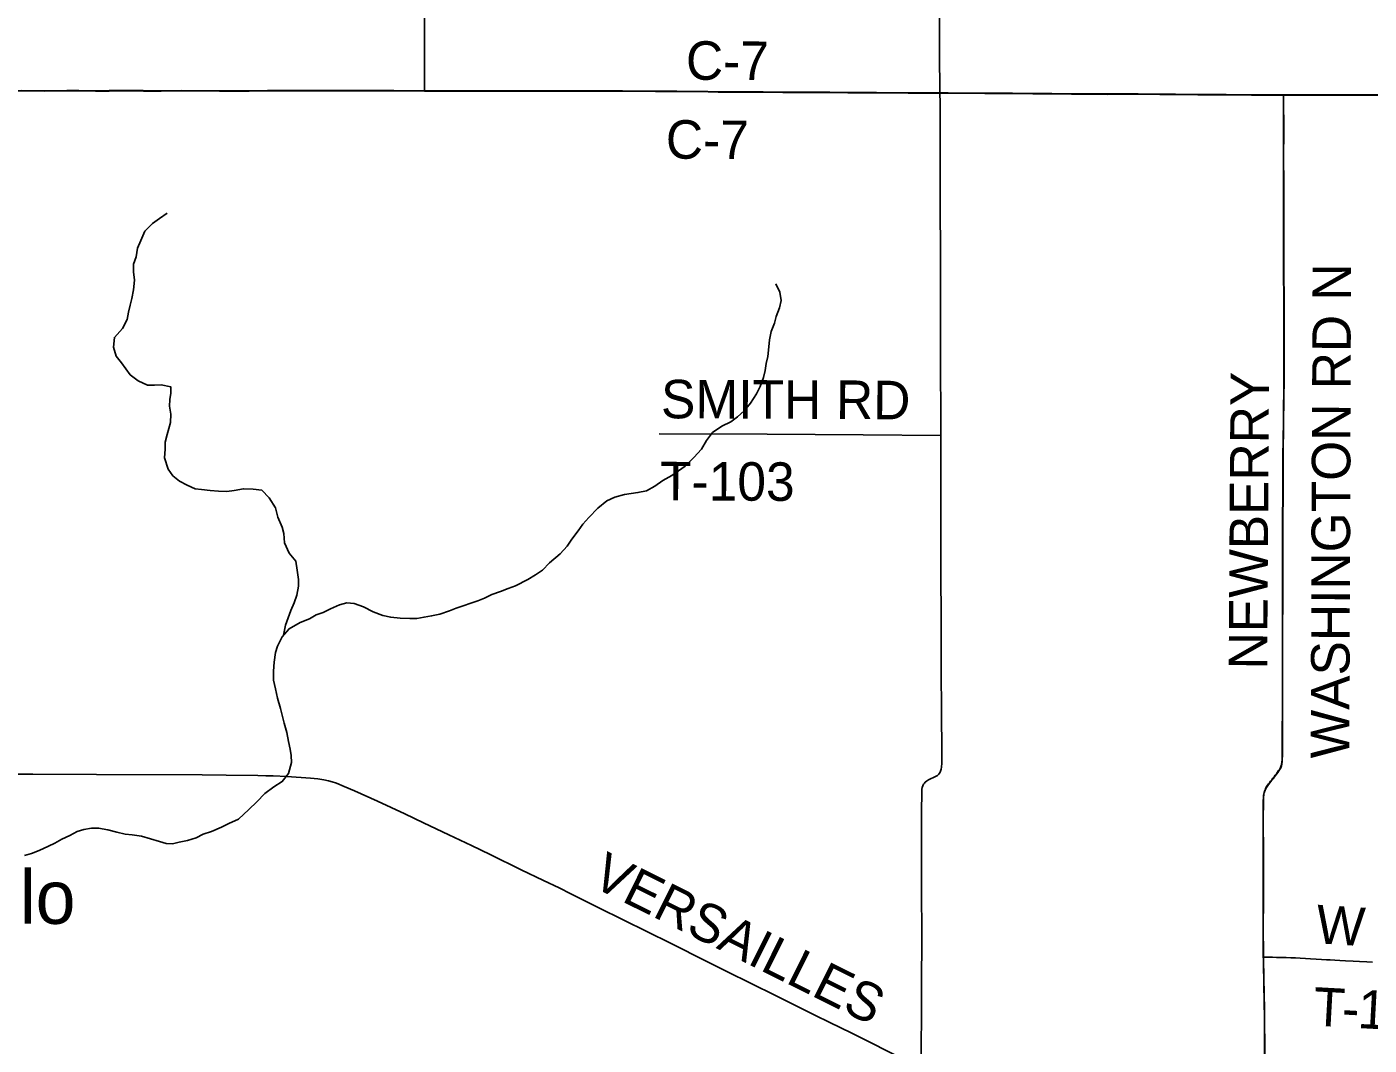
# Model space of a CAD drawing. Extents: x -87 to 2145, y -2128 to 440.
# Drawn here: x 86.1 to 138.4, y 174.6 to 214.2 of the extents above; entities that cross this region are included whole.
import ezdxf

# ---------------------------------------------------------------- set-up
doc = ezdxf.new("R2010")
doc.units = 0
for name, color, linetype in [('GM_X_County_Road', 7, 'Continuous'), ('GM_X_County_Road_Text', 7, 'Continuous'), ('GM_X_Minor_River', 7, 'Continuous'), ('GM_X_Township', 7, 'Continuous'), ('GM_X_Township_Road', 7, 'Continuous'), ('GM_X_Township_Road_Text', 7, 'Continuous'), ('GM_X_Township_Text', 7, 'Continuous'), ('GM_X_Unincorporated_Text', 7, 'Continuous'), ('SH_Cut_Line', 7, 'Continuous')]:
    doc.layers.add(name, color=color, linetype=linetype)

msp = doc.modelspace()

# ---------------------------------------------------------------- linework, layer by layer
at = {"layer": 'GM_X_County_Road'}
for points in [[(81.702, 211.747), (81.801, 211.747), (82.391, 211.748), (83.589, 211.746), (84.868, 211.739), (85.869, 211.732), (86.771, 211.725), (87.656, 211.733), (88.115, 211.731), (88.755, 211.728), (89.297, 211.728), (90.051, 211.73), (90.625, 211.729), (91.314, 211.728), (92.118, 211.731), (93.594, 211.719), (94.742, 211.725), (95.464, 211.731), (97.465, 211.733), (98.4, 211.739), (99.056, 211.74), (100.384, 211.734), (101.571, 211.726)], [(101.571, 211.726), (102.271, 211.727), (102.96, 211.728), (103.862, 211.725), (104.584, 211.725), (105.404, 211.724), (105.978, 211.721), (106.651, 211.72), (107.668, 211.722), (108.603, 211.718), (108.832, 211.719), (109.291, 211.718), (110.571, 211.707), (111.407, 211.705), (112.621, 211.692), (113.014, 211.689), (113.703, 211.687), (114.54, 211.683), (114.769, 211.681), (115.524, 211.672), (116.508, 211.674), (117.36, 211.666), (118.066, 211.66), (119.181, 211.66), (120.411, 211.649), (121.33, 211.644), (121.647, 211.642)], [(121.647, 211.642), (121.97, 211.639), (123.397, 211.635), (124.48, 211.629), (125.267, 211.624), (126.005, 211.614), (126.776, 211.61), (127.317, 211.604), (127.711, 211.603), (128.186, 211.599), (128.662, 211.6), (129.367, 211.602), (130.204, 211.592), (130.827, 211.591), (131.696, 211.584), (132.796, 211.581), (133.779, 211.571), (134.863, 211.567), (135.03, 211.568)], [(121.677, 198.308), (121.669, 201.74), (121.666, 203.2), (121.667, 205.529), (121.656, 207.103), (121.656, 208.235), (121.654, 209.252), (121.653, 211.27), (121.647, 211.642)], [(135.03, 211.568), (135.109, 211.569), (135.519, 211.57), (136.027, 211.566), (136.749, 211.568), (137.175, 211.571), (138.012, 211.566), (139.406, 211.565), (140.879, 211.559), (141.702, 211.555), (142.26, 211.553), (143.31, 211.552), (143.851, 211.547), (144.229, 211.55), (145.229, 211.56), (146.869, 211.562), (147.46, 211.558), (148.231, 211.55), (148.289, 211.551)], [(120.921, 173.683), (120.927, 176.584), (120.936, 179.11), (120.932, 180.356), (120.934, 181.75), (120.931, 183.652), (120.938, 184.442), (120.946, 184.542), (120.958, 184.609), (120.98, 184.674), (121.011, 184.736), (121.04, 184.78), (121.076, 184.819), (121.117, 184.852), (121.206, 184.901), (121.472, 185.029), (121.552, 185.079), (121.603, 185.128), (121.634, 185.169), (121.658, 185.21), (121.673, 185.245), (121.694, 185.327), (121.706, 185.405), (121.717, 185.55), (121.717, 185.747), (121.704, 187.782), (121.695, 188.93), (121.693, 190.013), (121.693, 191.341), (121.688, 192.785), (121.685, 194.671), (121.677, 196.688), (121.677, 198.308)], [(84.992, 185.132), (86.32, 185.13), (88.797, 185.115), (92.914, 185.097), (93.849, 185.087), (95.079, 185.077), (95.39, 185.067), (95.686, 185.058), (96.211, 185.031), (97.128, 184.965), (97.422, 184.938), (97.651, 184.906), (97.83, 184.871), (97.974, 184.833), (98.146, 184.775), (98.451, 184.65), (98.843, 184.48), (99.738, 184.07), (100.81, 183.575), (101.538, 183.234), (102.516, 182.768), (103.404, 182.345), (104.128, 181.996), (105.337, 181.406), (106.21, 180.988), (106.816, 180.697), (107.269, 180.465), (108.489, 179.861), (109.18, 179.52), (110.387, 178.926), (111.019, 178.612), (111.444, 178.398), (112.278, 177.976), (113.352, 177.445), (115.248, 176.506), (115.997, 176.134), (116.804, 175.731), (117.334, 175.471), (118.217, 175.036), (120.358, 173.963)]]:
    msp.add_lwpolyline(points, dxfattribs=at)
at = {"layer": 'GM_X_Minor_River'}
for points in [[(96.087, 190.538), (96.114, 190.666), (96.16, 190.923), (96.267, 191.218), (96.374, 191.494), (96.501, 191.798), (96.599, 192.094), (96.667, 192.45), (96.673, 192.708), (96.621, 193.067), (96.558, 193.416), (96.304, 193.729), (96.122, 194.141), (96.09, 194.499), (96.025, 194.748), (95.863, 195.139), (95.771, 195.499), (95.528, 195.892), (95.233, 196.187), (94.902, 196.224), (94.521, 196.242), (94.157, 196.171), (93.875, 196.138), (93.553, 196.145), (93.232, 196.172), (92.891, 196.209), (92.64, 196.235), (92.332, 196.381), (92.034, 196.536), (91.777, 196.74), (91.592, 197.003), (91.451, 197.443), (91.479, 197.78), (91.475, 198.058), (91.552, 198.354), (91.683, 198.818), (91.701, 199.146), (91.637, 199.455), (91.653, 199.713), (91.699, 199.961), (91.695, 200.209), (91.314, 200.287), (91.063, 200.273), (90.781, 200.279), (90.423, 200.446), (90.107, 200.681), (89.775, 201.146), (89.57, 201.409), (89.468, 201.759), (89.496, 202.136), (89.816, 202.487), (89.994, 202.831), (90.041, 203.119), (90.108, 203.386), (90.174, 203.643), (90.242, 203.99), (90.281, 204.367), (90.237, 204.687), (90.244, 204.985), (90.341, 205.272), (90.399, 205.609), (90.526, 205.905), (90.685, 206.27), (90.984, 206.572), (91.249, 206.766), (91.556, 206.969)], [(97.914, 191.567), (98.269, 191.718), (98.553, 191.801), (98.834, 191.775), (99.203, 191.637), (99.571, 191.45), (99.949, 191.302), (100.259, 191.235), (100.631, 191.207), (101.002, 191.188), (101.274, 191.182), (101.557, 191.245), (101.849, 191.288), (102.173, 191.36), (102.548, 191.49), (102.801, 191.584), (103.085, 191.687), (103.379, 191.789), (103.652, 191.872), (103.906, 191.986), (104.191, 192.118), (104.536, 192.239), (104.83, 192.362), (105.124, 192.464), (105.602, 192.712), (105.898, 192.894), (106.163, 193.066), (106.441, 193.358), (106.861, 193.706), (107.13, 194.008), (107.307, 194.273), (107.555, 194.605), (107.742, 194.859), (107.979, 195.122), (108.319, 195.483), (108.678, 195.773), (108.983, 195.915), (109.367, 196.016), (109.619, 196.05), (109.882, 196.094), (110.225, 196.165), (110.541, 196.347), (110.857, 196.559), (111.204, 196.76), (111.469, 196.933), (111.725, 197.126), (112.064, 197.457), (112.363, 197.779), (112.562, 198.123), (112.79, 198.436), (113.147, 198.677), (113.503, 198.848), (113.769, 199.041), (114.025, 199.274), (114.273, 199.568), (114.503, 199.941), (114.65, 200.227), (114.779, 200.573), (114.845, 200.85), (114.881, 201.118), (114.938, 201.386), (114.973, 201.635), (115.013, 202.043), (115.08, 202.36), (115.198, 202.687), (115.274, 202.954), (115.402, 203.28), (115.469, 203.568), (115.416, 203.898), (115.252, 204.221)], [(86.002, 181.962), (86.275, 182.035), (86.569, 182.158), (86.925, 182.328), (87.179, 182.442), (87.444, 182.594), (87.759, 182.736), (88.044, 182.889), (88.307, 182.972), (88.61, 183.024), (88.882, 183.028), (89.242, 182.96), (89.592, 182.862), (89.912, 182.795), (90.183, 182.759), (90.554, 182.711), (90.904, 182.613), (91.253, 182.505), (91.513, 182.43), (91.764, 182.414), (92.017, 182.477), (92.34, 182.539), (92.684, 182.651), (92.959, 182.793), (93.273, 182.895), (93.669, 183.065), (93.954, 183.207), (94.33, 183.377), (94.731, 183.755), (95.039, 184.046), (95.358, 184.367), (95.706, 184.637), (96.032, 184.838), (96.28, 185.15), (96.391, 185.584), (96.377, 185.853), (96.342, 186.102), (96.279, 186.402), (96.216, 186.751), (96.114, 187.111), (96.03, 187.42), (95.966, 187.68), (95.854, 188.09), (95.772, 188.449), (95.699, 188.789), (95.697, 189.136), (95.715, 189.483), (95.774, 189.859), (95.85, 190.106), (96.029, 190.469), (96.298, 190.79), (96.735, 191.029), (97.091, 191.179), (97.356, 191.332), (97.629, 191.425), (97.914, 191.567)]]:
    msp.add_lwpolyline(points, dxfattribs=at)
at = {"layer": 'GM_X_Township'}
msp.add_lwpolyline([(134.289, 173.356), (134.287, 174.63), (134.286, 175.451), (134.283, 175.763), (134.278, 176.11), (134.272, 176.458), (134.265, 176.742), (134.26, 177.058), (134.257, 177.261), (134.252, 177.458), (134.246, 177.699), (134.241, 177.911), (134.239, 178.008), (134.237, 178.09), (134.235, 178.255), (134.235, 178.5), (134.233, 178.812), (134.237, 180.6), (134.239, 181.699), (134.235, 182.355), (134.233, 183.044), (134.233, 183.547), (134.235, 183.923), (134.237, 184.016), (134.239, 184.109), (134.241, 184.192), (134.246, 184.253), (134.25, 184.309), (134.259, 184.366), (134.27, 184.413), (134.285, 184.457), (134.306, 184.518), (134.33, 184.57), (134.355, 184.618), (134.38, 184.661), (134.409, 184.704), (134.443, 184.752), (134.476, 184.793), (134.524, 184.854), (134.567, 184.906), (134.615, 184.965), (134.658, 185.019), (134.708, 185.084), (134.749, 185.138), (134.797, 185.203), (134.838, 185.264), (134.871, 185.314), (134.892, 185.351), (134.91, 185.386), (134.927, 185.431), (134.938, 185.47), (134.949, 185.516), (134.958, 185.559), (134.966, 185.618), (134.971, 185.666), (134.971, 185.707), (134.973, 185.759), (134.975, 185.813), (134.978, 185.889), (134.979, 185.989), (134.979, 186.095), (134.979, 186.371), (134.981, 188.023), (134.983, 190.221), (134.993, 192.484), (134.993, 194.338), (135.001, 196.733), (135.001, 197.487), (135.025, 198.865), (135.04, 200.566), (135.042, 202.113), (135.027, 206.165), (135.031, 208.079), (135.023, 209.24), (135.027, 210.082), (135.024, 211.582), (135.102, 211.583), (135.512, 211.584), (136.021, 211.581), (136.743, 211.582), (137.169, 211.585), (138.005, 211.581), (139.4, 211.58)], dxfattribs=at)
at = {"layer": 'GM_X_Township_Road'}
for points in [[(121.647, 211.642), (121.646, 211.768), (121.636, 213.129), (121.634, 214.293), (121.63, 215.097), (121.622, 215.966), (121.619, 216.85), (121.618, 217.08), (121.622, 217.785), (121.619, 218.441), (121.617, 219.458), (121.616, 220.606), (121.602, 221.59), (121.607, 222.721), (121.607, 223.345), (121.606, 224.116), (121.602, 224.828)], [(101.571, 211.726), (101.572, 211.889), (101.579, 212.742), (101.575, 213.497), (101.571, 214.087), (101.57, 214.612)], [(134.245, 177.994), (134.243, 178.075), (134.241, 178.241), (134.241, 178.485), (134.239, 178.798), (134.243, 180.586), (134.245, 181.685), (134.241, 182.341), (134.239, 183.03), (134.239, 183.533), (134.241, 183.909), (134.243, 184.002), (134.245, 184.095), (134.248, 184.178), (134.252, 184.239), (134.256, 184.295), (134.265, 184.352), (134.276, 184.399), (134.291, 184.443), (134.312, 184.504), (134.336, 184.555), (134.362, 184.604), (134.386, 184.647), (134.415, 184.69), (134.449, 184.738), (134.482, 184.779), (134.53, 184.84), (134.573, 184.892), (134.621, 184.95), (134.664, 185.005), (134.714, 185.07), (134.755, 185.124), (134.803, 185.189), (134.844, 185.25), (134.877, 185.3), (134.899, 185.337), (134.916, 185.371), (134.933, 185.417), (134.944, 185.456), (134.955, 185.502), (134.964, 185.545), (134.972, 185.604), (134.977, 185.651), (134.977, 185.693), (134.979, 185.745), (134.981, 185.799), (134.984, 185.875), (134.985, 185.975), (134.985, 186.081), (134.985, 186.357), (134.988, 188.009), (134.989, 190.207), (134.999, 192.47), (134.999, 194.324), (135.008, 196.719), (135.007, 197.473), (135.031, 198.851), (135.046, 200.551), (135.048, 202.099), (135.033, 206.15), (135.038, 208.065), (135.029, 209.225), (135.033, 210.067), (135.03, 211.568)], [(110.71, 198.376), (114.92, 198.361), (118.659, 198.341), (121.677, 198.308)], [(134.174, 167.066), (134.204, 167.16), (134.214, 167.202), (134.219, 167.244), (134.226, 167.309), (134.23, 167.392), (134.237, 167.887), (134.237, 168.679), (134.263, 170.206), (134.282, 171.815), (134.295, 173.342), (134.293, 174.616), (134.292, 175.437), (134.289, 175.749), (134.284, 176.096), (134.278, 176.443), (134.271, 176.728), (134.266, 177.044), (134.263, 177.246), (134.258, 177.444), (134.252, 177.685), (134.247, 177.896), (134.245, 177.994)], [(134.245, 177.994), (134.34, 177.995), (134.455, 177.995), (134.593, 177.997), (134.748, 177.993), (134.936, 177.986), (135.125, 177.982), (135.316, 177.976), (135.494, 177.969), (135.672, 177.96), (135.883, 177.95), (136.082, 177.939), (136.295, 177.926), (136.508, 177.913), (136.703, 177.902), (136.846, 177.893), (137.03, 177.882), (137.222, 177.871), (137.441, 177.861), (137.734, 177.847), (137.992, 177.835), (138.27, 177.819), (138.489, 177.808)]]:
    msp.add_lwpolyline(points, dxfattribs=at)
at = {"layer": 'GM_X_Township_Text'}
for points in [[(134.289, 173.356), (134.287, 174.63), (134.286, 175.451), (134.283, 175.763), (134.278, 176.11), (134.272, 176.458), (134.265, 176.742), (134.26, 177.058), (134.257, 177.261), (134.252, 177.458), (134.246, 177.699), (134.241, 177.911), (134.239, 178.008), (134.237, 178.09), (134.235, 178.255), (134.235, 178.5), (134.233, 178.812), (134.237, 180.6), (134.239, 181.699), (134.235, 182.355), (134.233, 183.044), (134.233, 183.547), (134.235, 183.923), (134.237, 184.016), (134.239, 184.109), (134.241, 184.192), (134.246, 184.253), (134.25, 184.309), (134.259, 184.366), (134.27, 184.413), (134.285, 184.457), (134.306, 184.518), (134.33, 184.57), (134.355, 184.618), (134.38, 184.661), (134.409, 184.704), (134.443, 184.752), (134.476, 184.793), (134.524, 184.854), (134.567, 184.906), (134.615, 184.965), (134.658, 185.019), (134.708, 185.084), (134.749, 185.138), (134.797, 185.203), (134.838, 185.264), (134.871, 185.314), (134.892, 185.351), (134.91, 185.386), (134.927, 185.431), (134.938, 185.47), (134.949, 185.516), (134.958, 185.559), (134.966, 185.618), (134.971, 185.666), (134.971, 185.707), (134.973, 185.759), (134.975, 185.813), (134.978, 185.889), (134.979, 185.989), (134.979, 186.095), (134.979, 186.371), (134.981, 188.023), (134.983, 190.221), (134.993, 192.484), (134.993, 194.338), (135.001, 196.733), (135.001, 197.487), (135.025, 198.865), (135.04, 200.566), (135.042, 202.113), (135.027, 206.165), (135.031, 208.079), (135.023, 209.24), (135.027, 210.082), (135.024, 211.582), (134.856, 211.582), (133.773, 211.585), (132.789, 211.595), (131.69, 211.598), (130.821, 211.605), (130.198, 211.606), (129.361, 211.616), (128.656, 211.614), (128.18, 211.614), (127.704, 211.617), (127.311, 211.618), (126.769, 211.624), (125.999, 211.628), (125.26, 211.638), (124.473, 211.643), (123.391, 211.65), (121.964, 211.653), (121.641, 211.656), (121.324, 211.658), (120.405, 211.663), (119.175, 211.674), (118.06, 211.674), (117.354, 211.68), (116.502, 211.688), (115.517, 211.686), (114.763, 211.695), (114.534, 211.697), (113.697, 211.701), (113.008, 211.703), (112.614, 211.706), (111.401, 211.72), (110.565, 211.721), (109.285, 211.732), (108.826, 211.733), (108.596, 211.733), (107.661, 211.737), (106.644, 211.734), (105.972, 211.735), (105.398, 211.738), (104.578, 211.739), (103.856, 211.739), (102.954, 211.742), (102.265, 211.741), (101.564, 211.74), (100.378, 211.748), (99.05, 211.754), (98.394, 211.753), (97.459, 211.747), (95.458, 211.745), (94.736, 211.739), (93.587, 211.733), (92.111, 211.745), (91.308, 211.742), (90.619, 211.743), (90.045, 211.744), (89.29, 211.743), (88.749, 211.742), (88.109, 211.745), (87.65, 211.747), (86.765, 211.74), (85.862, 211.747)], [(85.862, 211.747), (86.765, 211.74), (87.65, 211.747), (88.109, 211.745), (88.749, 211.742), (89.29, 211.743), (90.045, 211.744), (90.619, 211.743), (91.308, 211.742), (92.111, 211.745), (93.587, 211.733), (94.736, 211.739), (95.458, 211.745), (97.459, 211.747), (98.394, 211.753), (99.05, 211.754), (100.378, 211.748), (101.564, 211.74), (102.265, 211.741), (102.954, 211.742), (103.856, 211.739), (104.578, 211.739), (105.398, 211.738), (105.972, 211.735), (106.644, 211.734), (107.661, 211.737), (108.596, 211.733), (108.826, 211.733), (109.285, 211.732), (110.565, 211.721), (111.401, 211.72), (112.614, 211.706), (113.008, 211.703), (113.697, 211.701), (114.534, 211.697), (114.763, 211.695), (115.517, 211.686), (116.502, 211.688), (117.354, 211.68), (118.06, 211.674), (119.175, 211.674), (120.405, 211.663), (121.324, 211.658), (121.641, 211.656), (121.964, 211.653), (123.391, 211.65), (124.473, 211.643), (125.26, 211.638), (125.999, 211.628), (126.769, 211.624), (127.311, 211.618), (127.704, 211.617), (128.18, 211.614), (128.656, 211.614), (129.361, 211.616), (130.198, 211.606), (130.821, 211.605), (131.69, 211.598), (132.789, 211.595), (133.773, 211.585), (134.856, 211.582), (135.024, 211.582), (135.102, 211.583), (135.512, 211.584), (136.021, 211.581), (136.743, 211.582), (137.169, 211.585), (138.005, 211.581), (139.4, 211.58)]]:
    msp.add_lwpolyline(points, dxfattribs=at)
at = {"layer": 'SH_Cut_Line'}
msp.add_lwpolyline([(139.4, 211.58), (138.005, 211.581), (137.169, 211.585), (136.743, 211.582), (136.021, 211.581), (135.512, 211.584), (135.102, 211.583), (135.024, 211.582), (134.856, 211.582), (133.773, 211.585), (132.789, 211.595), (131.69, 211.598), (130.821, 211.605), (130.198, 211.606), (129.361, 211.616), (128.656, 211.614), (128.18, 211.614), (127.704, 211.617), (127.311, 211.618), (126.769, 211.624), (125.999, 211.628), (125.26, 211.638), (124.473, 211.643), (123.391, 211.65), (121.964, 211.653), (121.641, 211.656), (121.324, 211.658), (120.405, 211.663), (119.175, 211.674), (118.06, 211.674), (117.354, 211.68), (116.502, 211.688), (115.517, 211.686), (114.763, 211.695), (114.534, 211.697), (113.697, 211.701), (113.008, 211.703), (112.614, 211.706), (111.401, 211.72), (110.565, 211.721), (109.285, 211.732), (108.826, 211.733), (108.596, 211.733), (107.661, 211.737), (106.644, 211.734), (105.972, 211.735), (105.398, 211.738), (104.578, 211.739), (103.856, 211.739), (102.954, 211.742), (102.265, 211.741), (101.564, 211.74), (100.378, 211.748), (99.05, 211.754), (98.394, 211.753), (97.459, 211.747), (95.458, 211.745), (94.736, 211.739), (93.587, 211.733), (92.111, 211.745), (91.308, 211.742), (90.619, 211.743), (90.045, 211.744), (89.29, 211.743), (88.749, 211.742), (88.109, 211.745), (87.65, 211.747), (86.765, 211.74), (85.862, 211.747)], dxfattribs=at)

# ---------------------------------------------------------------- texts
at = {"layer": 'GM_X_County_Road_Text'}
for s, rotation, p in [('C-7', 359.763, (111.753, 212.169)), ('C-7', 359.5397, (110.967, 209.099)), ('VERSAILLES', 333.5356, (108.011, 180.794))]:
    msp.add_text(s, height=1.5, rotation=rotation, dxfattribs=at).set_placement(p)
at = {"layer": 'GM_X_Township_Road_Text'}
for s, rotation, p in [('WASHINGTON RD N', 89.7804, (137.586, 185.736)), ('NEWBERRY', 89.6322, (134.39, 189.201)), ('SMITH', 359.7789, (110.782, 198.985)), ('RD', 359.5062, (117.594, 198.963)), ('T-103', 359.7193, (110.745, 195.792)), ('W', 356.3759, (136.257, 178.545)), ('T', 356.8784, (136.155, 175.337)), ('1', 356.9423, (137.892, 175.242)), ('-', 356.8923, (137.276, 175.276))]:
    msp.add_text(s, height=1.5, rotation=rotation, dxfattribs=at).set_placement(p)
at = {"layer": 'GM_X_Unincorporated_Text'}
msp.add_text('Polo', height=2.085, rotation=0, dxfattribs=at).set_placement((82.4, 179.298))

doc.saveas('drawing.dxf')
